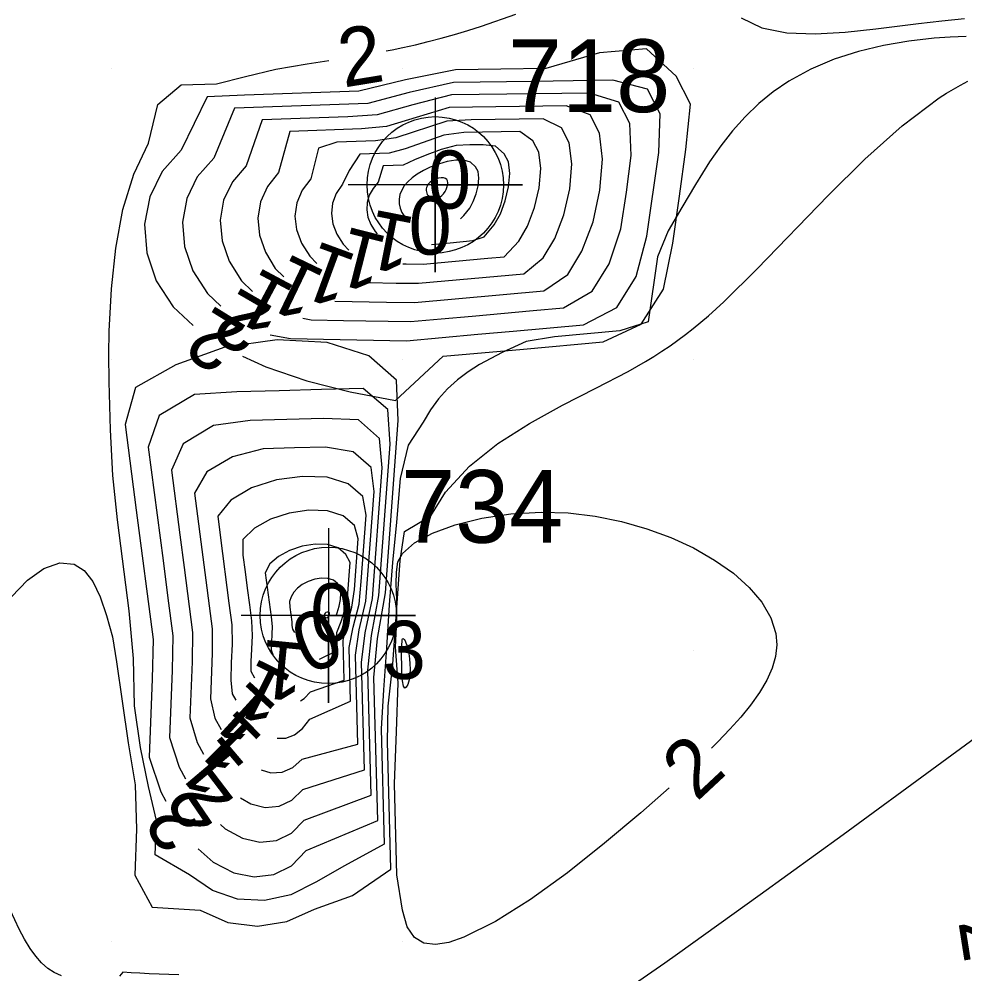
# Model space of a CAD drawing. Extents: x 2602990 to 2605851, y 618069 to 619180.
# Drawn here: x 2603836.82 to 2603869.34, y 618448.87 to 618481.7 of the extents above; entities that cross this region are included whole.
import ezdxf

# ---------------------------------------------------------------- set-up
doc = ezdxf.new("R2010")
doc.units = 0
for name, color, linetype in [('DTM Contours Major', 7, 'Continuous'), ('DTM Contours Major Text', 7, 'Continuous'), ('DTM Contours Minor', 7, 'Continuous'), ('DTM Contours Minor Text', 7, 'Continuous'), ('Exist DTM Breakline', 7, 'Continuous'), ('Exist DTM Crownline', 7, 'Continuous'), ('Exist DTM QL2 LIDAR Elevation Point', 7, 'Continuous'), ('Exist DTM Regular Point CELL', 7, 'Continuous'), ('Exist DTM Regular Point Cogo Number', 7, 'Continuous'), ('Exist Roads EOP', 7, 'Continuous')]:
    doc.layers.add(name, color=color, linetype=linetype)

# ---------------------------------------------------------------- blocks, each defined once
blk = doc.blocks.new('EXIST DTM REGULAR POINT')
at = {"layer": 'Exist DTM Regular Point CELL'}
blk.add_lwpolyline([(0, 0.06), (0, -0.06), (0, 0), (0.06, 0), (-0.06, 0)], dxfattribs=at)
blk.add_circle((0, 0), 0.04688, dxfattribs=at)

msp = doc.modelspace()

# ---------------------------------------------------------------- linework, layer by layer
at = {"layer": 'DTM Contours Major'}
for points in [[(2603849.443, 618480.606), (2603849.643, 618480.644), (2603850.01, 618480.72), (2603850.448, 618480.818), (2603850.889, 618480.925), (2603851.335, 618481.042), (2603851.786, 618481.169), (2603852.245, 618481.307), (2603852.714, 618481.456), (2603853.895, 618481.871)], [(2603869.387, 618481.104), (2603868.833, 618481.08), (2603868.277, 618481.04), (2603867.412, 618480.941), (2603866.542, 618480.793), (2603865.681, 618480.587), (2603864.842, 618480.318), (2603864.038, 618479.98), (2603863.282, 618479.565), (2603862.752, 618479.2), (2603862.255, 618478.792), (2603861.789, 618478.343), (2603861.352, 618477.858), (2603860.942, 618477.338), (2603860.557, 618476.789), (2603860.074, 618476.014), (2603859.609, 618475.217), (2603859.138, 618474.424), (2603858.765, 618473.528), (2603858.452, 618471.285), (2603857.475, 618470.983), (2603855.228, 618470.779), (2603854.252, 618470.614), (2603853.425, 618470.24), (2603852.65, 618469.828), (2603852.257, 618469.573), (2603851.89, 618469.293), (2603851.551, 618468.984), (2603851.242, 618468.641), (2603850.962, 618468.26), (2603850.714, 618467.837), (2603850.203, 618467.056), (2603849.92, 618465.899), (2603849.801, 618464.399), (2603849.655, 618463.016), (2603849.548, 618461.566), (2603849.455, 618460.081), (2603849.353, 618458.635), (2603849.273, 618457.302), (2603849.375, 618453.339), (2603848.003, 618452.584), (2603847.018, 618452.023), (2603846.167, 618451.588), (2603845.254, 618451.395), (2603844.334, 618451.445), (2603843.466, 618451.743), (2603842.678, 618452.278), (2603841.497, 618452.972), (2603841.545, 618454.146), (2603841.266, 618455.317), (2603840.998, 618456.655), (2603840.791, 618458.092), (2603840.751, 618459.712), (2603840.606, 618461.358), (2603840.199, 618464.481), (2603840.041, 618466.012), (2603839.96, 618467.579), (2603839.913, 618469.228), (2603839.909, 618470.163), (2603839.922, 618470.97), (2603839.992, 618472.42), (2603840.142, 618473.828), (2603840.392, 618475.157), (2603840.762, 618476.371), (2603841.275, 618477.435), (2603841.591, 618478.757), (2603842.398, 618479.434), (2603843.608, 618479.478), (2603844.608, 618479.729), (2603845.653, 618479.976), (2603846.721, 618480.165), (2603847.47, 618480.28)]]:
    msp.add_lwpolyline(points, dxfattribs=at)
at = {"layer": 'DTM Contours Minor'}
for points in [[(2603861.643, 618481.745), (2603862.36, 618481.396), (2603863.222, 618481.224), (2603864.188, 618481.188), (2603865.221, 618481.249), (2603866.28, 618481.367), (2603867.739, 618481.552), (2603868.544, 618481.641), (2603869.329, 618481.713)], [(2603859.411, 618479.735), (2603858.388, 618480.677), (2603856.77, 618480.539), (2603854.934, 618479.994), (2603853.383, 618479.976), (2603851.826, 618479.952), (2603850.111, 618479.606), (2603848.505, 618479.224), (2603844.567, 618479.082), (2603843.283, 618479.031), (2603842.398, 618477.192), (2603841.734, 618476.457), (2603841.312, 618475.591), (2603841.136, 618474.644), (2603841.21, 618473.664), (2603841.537, 618472.701), (2603842.122, 618471.805), (2603842.807, 618471.162)], [(2603836.561, 618461.831), (2603837.104, 618462.413), (2603837.668, 618462.816), (2603838.218, 618463.01), (2603838.718, 618462.963), (2603839.06, 618462.739), (2603839.355, 618462.36), (2603839.606, 618461.84), (2603839.821, 618461.197), (2603840.029, 618460.465), (2603840.164, 618459.603), (2603840.366, 618458.249), (2603840.568, 618456.812), (2603840.814, 618455.369), (2603840.856, 618453.846), (2603840.796, 618452.271), (2603841.396, 618451.17), (2603843.045, 618451.062), (2603843.996, 618450.646), (2603845.015, 618450.517), (2603846.031, 618450.67), (2603846.976, 618451.101), (2603848.284, 618451.573), (2603849.604, 618452.472), (2603849.489, 618456.862), (2603849.51, 618458.076), (2603849.671, 618459.526), (2603849.928, 618463.085), (2603850.075, 618464.08), (2603850.972, 618464.623), (2603851.484, 618465.429), (2603852.307, 618466.33), (2603853.284, 618467.11), (2603854.366, 618467.797), (2603855.506, 618468.42), (2603856.654, 618469.008), (2603857.761, 618469.588), (2603858.06, 618469.755), (2603858.353, 618469.924), (2603858.64, 618470.098), (2603858.922, 618470.277), (2603859.2, 618470.462), (2603859.473, 618470.656), (2603859.738, 618470.853), (2603860, 618471.059), (2603860.262, 618471.274), (2603860.523, 618471.499), (2603860.786, 618471.734), (2603861.052, 618471.979), (2603862.199, 618473.109), (2603864.633, 618475.637), (2603865.897, 618476.888), (2603867.176, 618478.03), (2603868.459, 618478.991), (2603868.702, 618479.146), (2603868.945, 618479.293), (2603869.189, 618479.43), (2603869.434, 618479.559)], [(2603858.426, 618479.29), (2603857.237, 618479.595), (2603855.87, 618479.579), (2603854.499, 618479.557), (2603851.755, 618479.52), (2603850.232, 618479.177), (2603848.812, 618478.801), (2603844.23, 618478.633), (2603843.517, 618476.917), (2603842.945, 618476.274), (2603842.584, 618475.528), (2603842.437, 618474.715), (2603842.505, 618473.875), (2603842.793, 618473.046), (2603843.302, 618472.267), (2603843.757, 618471.83)], [(2603844.501, 618470.114), (2603845.307, 618469.744), (2603846.709, 618469.267), (2603848.209, 618468.883), (2603849.766, 618468.588), (2603851.405, 618470.107), (2603854.168, 618470.356), (2603856.906, 618470.606), (2603858.21, 618471.211), (2603858.971, 618472.415), (2603859.294, 618473.998), (2603859.526, 618475.611), (2603859.746, 618477.217), (2603859.906, 618478.774), (2603859.411, 618479.735)], [(2603857.44, 618478.846), (2603856.436, 618479.154), (2603851.683, 618479.089), (2603850.353, 618478.748), (2603849.135, 618478.403), (2603848.118, 618478.342), (2603845.178, 618478.235), (2603844.633, 618476.658), (2603844.154, 618476.104), (2603843.853, 618475.47), (2603843.734, 618474.784), (2603843.797, 618474.077), (2603844.045, 618473.376), (2603844.465, 618472.698), (2603844.85, 618472.337)], [(2603845.454, 618470.849), (2603846.147, 618470.712), (2603850.137, 618470.641), (2603852.592, 618470.862), (2603853.807, 618470.975), (2603856.223, 618471.189), (2603857.367, 618471.781), (2603858.04, 618472.852), (2603858.403, 618474.24), (2603858.811, 618477.112), (2603858.863, 618478.442), (2603858.426, 618479.29)], [(2603846.574, 618471.419), (2603846.864, 618471.36), (2603847.978, 618471.337), (2603850.272, 618471.297), (2603851.337, 618471.396), (2603852.395, 618471.489), (2603854.495, 618471.683), (2603855.54, 618471.775), (2603856.525, 618472.35), (2603857.107, 618473.287), (2603857.513, 618474.482), (2603857.7, 618475.748), (2603857.87, 618477.005), (2603857.82, 618478.11), (2603857.44, 618478.846)], [(2603856.455, 618478.402), (2603855.635, 618478.713), (2603851.61, 618478.657), (2603850.474, 618478.319), (2603849.457, 618478.009), (2603848.593, 618477.927), (2603846.128, 618477.838), (2603845.745, 618476.419), (2603845.356, 618475.948), (2603845.115, 618475.419), (2603845.024, 618474.853), (2603845.082, 618474.27), (2603845.291, 618473.691), (2603845.624, 618473.119), (2603845.928, 618472.84)], [(2603855.47, 618477.957), (2603854.834, 618478.272), (2603852.365, 618478.238), (2603851.522, 618478.192), (2603849.778, 618477.62), (2603849.069, 618477.511), (2603847.741, 618477.462), (2603847.113, 618477.263), (2603846.848, 618476.203), (2603846.549, 618475.812), (2603846.367, 618475.382), (2603846.302, 618474.926), (2603846.356, 618474.46), (2603846.527, 618473.997), (2603846.816, 618473.55), (2603847.062, 618473.298)], [(2603847.679, 618472), (2603849.447, 618471.969), (2603850.411, 618471.957), (2603854.857, 618472.36), (2603855.682, 618472.92), (2603856.173, 618473.721), (2603856.555, 618474.728), (2603856.783, 618475.817), (2603856.884, 618476.879), (2603856.777, 618477.779), (2603856.455, 618478.402)], [(2603854.484, 618477.513), (2603854.033, 618477.83), (2603852.108, 618477.803), (2603851.426, 618477.703), (2603850.717, 618477.461), (2603850.097, 618477.235), (2603849.548, 618477.093), (2603848.538, 618477.056), (2603848.173, 618476.495), (2603847.935, 618476.018), (2603847.722, 618475.703), (2603847.597, 618475.365), (2603847.559, 618475.013), (2603847.608, 618474.656), (2603847.742, 618474.302), (2603847.962, 618473.961), (2603848.161, 618473.752)], [(2603848.857, 618472.64), (2603849.781, 618472.623), (2603850.557, 618472.617), (2603854.176, 618472.945), (2603854.84, 618473.49), (2603855.239, 618474.151), (2603855.55, 618474.973), (2603855.752, 618475.861), (2603855.82, 618476.718), (2603855.734, 618477.448), (2603855.47, 618477.957)], [(2603850.01, 618473.281), (2603850.123, 618473.279), (2603850.71, 618473.277), (2603852.938, 618473.476), (2603853.496, 618473.529), (2603853.998, 618474.06), (2603854.303, 618474.58), (2603854.544, 618475.216), (2603854.701, 618475.899), (2603854.756, 618476.556), (2603854.69, 618477.118), (2603854.484, 618477.513)], [(2603853.499, 618477.069), (2603853.202, 618477.33), (2603852.774, 618477.38), (2603852.314, 618477.375), (2603851.844, 618477.358), (2603851.332, 618477.21), (2603850.838, 618477.032), (2603850.412, 618476.858), (2603850.03, 618476.679), (2603849.338, 618476.654), (2603849.171, 618476.097), (2603848.989, 618475.879), (2603848.858, 618475.641), (2603848.786, 618475.392), (2603848.772, 618475.137), (2603848.815, 618474.883), (2603848.913, 618474.633), (2603849.066, 618474.395), (2603849.137, 618474.318)], [(2603852.513, 618476.624), (2603852.34, 618476.775), (2603852.108, 618476.845), (2603851.836, 618476.849), (2603851.541, 618476.8), (2603851.242, 618476.713), (2603850.959, 618476.603), (2603850.72, 618476.489), (2603850.511, 618476.369), (2603850.332, 618476.241), (2603850.183, 618476.107), (2603850.064, 618475.967), (2603849.976, 618475.821), (2603849.916, 618475.666), (2603849.889, 618475.509), (2603849.892, 618475.352), (2603849.924, 618475.198), (2603849.985, 618475.05), (2603850.074, 618474.911), (2603850.133, 618474.846)], [(2603851.001, 618473.95), (2603851.642, 618474.005), (2603852.425, 618474.082), (2603852.808, 618474.217), (2603853.155, 618474.63), (2603853.367, 618475.005), (2603853.537, 618475.455), (2603853.65, 618475.934), (2603853.691, 618476.394), (2603853.646, 618476.788), (2603853.499, 618477.069)], [(2603851.991, 618474.836), (2603852.114, 618474.951), (2603852.313, 618475.199), (2603852.433, 618475.425), (2603852.532, 618475.689), (2603852.599, 618475.966), (2603852.626, 618476.232), (2603852.6, 618476.459), (2603852.513, 618476.624)], [(2603851.528, 618476.18), (2603851.479, 618476.223), (2603851.411, 618476.244), (2603851.331, 618476.246), (2603851.246, 618476.233), (2603851.16, 618476.207), (2603851.08, 618476.174), (2603851.015, 618476.137), (2603850.959, 618476.097), (2603850.914, 618476.053), (2603850.877, 618476.007), (2603850.85, 618475.96), (2603850.831, 618475.911), (2603850.82, 618475.86), (2603850.817, 618475.81), (2603850.822, 618475.761), (2603850.835, 618475.714), (2603850.854, 618475.67), (2603850.88, 618475.629), (2603850.911, 618475.594), (2603850.949, 618475.564), (2603850.991, 618475.54), (2603851.037, 618475.524), (2603851.087, 618475.517), (2603851.14, 618475.52), (2603851.193, 618475.532), (2603851.247, 618475.555), (2603851.303, 618475.589), (2603851.359, 618475.635), (2603851.415, 618475.695), (2603851.47, 618475.769), (2603851.503, 618475.836), (2603851.532, 618475.913), (2603851.552, 618475.992), (2603851.56, 618476.067), (2603851.553, 618476.132), (2603851.528, 618476.18)], [(2603849.792, 618469.28), (2603848.844, 618470.124), (2603847.412, 618470.578), (2603845.695, 618470.669), (2603843.891, 618470.424), (2603842.207, 618469.814), (2603840.818, 618469.034), (2603840.466, 618467.766), (2603840.847, 618464.82), (2603841.431, 618460.368), (2603841.4, 618459.017), (2603841.293, 618456.321), (2603841.699, 618455.131), (2603841.86, 618454.811)], [(2603849.503, 618468.282), (2603848.65, 618468.999), (2603847.212, 618468.967), (2603845.762, 618468.919), (2603844.308, 618468.881), (2603842.854, 618468.797), (2603841.637, 618468.066), (2603841.259, 618466.978), (2603841.769, 618463.091), (2603841.934, 618461.791), (2603842.105, 618460.49), (2603842.084, 618459.309), (2603841.992, 618457.001), (2603842.327, 618455.978), (2603842.541, 618455.582)], [(2603842.978, 618453.17), (2603843.497, 618452.71), (2603844.201, 618452.346), (2603844.908, 618452.205), (2603845.582, 618452.287), (2603846.187, 618452.591), (2603846.686, 618453.115), (2603849.149, 618454.149), (2603849.021, 618459.065), (2603849.14, 618460.404), (2603849.417, 618461.974), (2603849.852, 618467.902), (2603849.792, 618469.28)], [(2603843.744, 618454.005), (2603843.902, 618453.86), (2603844.499, 618453.535), (2603845.095, 618453.402), (2603845.665, 618453.463), (2603846.182, 618453.716), (2603846.62, 618454.163), (2603848.921, 618455.021), (2603848.808, 618459.32), (2603848.932, 618460.502), (2603849.194, 618461.877), (2603849.577, 618467.087), (2603849.503, 618468.282)], [(2603849.215, 618467.284), (2603848.487, 618467.922), (2603847.284, 618467.97), (2603844.762, 618467.904), (2603843.508, 618467.724), (2603842.457, 618467.099), (2603842.055, 618466.19), (2603842.344, 618463.963), (2603842.494, 618462.846), (2603842.78, 618460.614), (2603842.772, 618459.605), (2603842.693, 618457.672), (2603842.942, 618456.824), (2603843.159, 618456.433)], [(2603844.433, 618454.927), (2603844.789, 618454.722), (2603845.284, 618454.598), (2603845.758, 618454.638), (2603846.195, 618454.842), (2603846.575, 618455.212), (2603848.693, 618455.893), (2603848.597, 618459.576), (2603848.724, 618460.6), (2603848.971, 618461.781), (2603849.302, 618466.272), (2603849.215, 618467.284)], [(2603848.926, 618466.286), (2603848.311, 618466.821), (2603847.36, 618466.982), (2603846.293, 618466.958), (2603845.217, 618466.924), (2603844.161, 618466.651), (2603843.276, 618466.131), (2603842.849, 618465.403), (2603843.46, 618460.741), (2603843.456, 618459.904), (2603843.399, 618458.33), (2603843.545, 618457.666), (2603843.763, 618457.28)], [(2603845.142, 618455.886), (2603845.476, 618455.791), (2603845.865, 618455.811), (2603846.229, 618455.967), (2603846.556, 618456.26), (2603848.465, 618456.766), (2603848.384, 618459.832), (2603848.515, 618460.697), (2603848.747, 618461.685), (2603849.026, 618465.456), (2603848.926, 618466.286)], [(2603848.637, 618465.288), (2603848.137, 618465.719), (2603847.416, 618465.947), (2603846.559, 618465.975), (2603845.665, 618465.859), (2603844.814, 618465.578), (2603844.095, 618465.163), (2603843.65, 618464.615), (2603843.741, 618463.867), (2603844.037, 618461.616), (2603844.132, 618460.874), (2603844.145, 618460.205), (2603844.116, 618459.566), (2603844.097, 618458.977), (2603844.143, 618458.5), (2603844.267, 618458.283)], [(2603845.695, 618456.976), (2603845.993, 618456.978), (2603846.291, 618457.087), (2603846.568, 618457.305), (2603846.818, 618457.629), (2603848.219, 618458.246), (2603848.171, 618460.089), (2603848.307, 618460.795), (2603848.508, 618461.584), (2603848.584, 618462.364), (2603848.751, 618464.641), (2603848.637, 618465.288)], [(2603848.349, 618464.29), (2603847.965, 618464.618), (2603847.421, 618464.788), (2603846.781, 618464.817), (2603846.108, 618464.717), (2603845.464, 618464.505), (2603844.914, 618464.196), (2603844.51, 618463.808), (2603844.516, 618463.264), (2603844.593, 618462.695), (2603844.663, 618462.13), (2603844.74, 618461.566), (2603844.811, 618461.011), (2603844.829, 618460.511), (2603844.812, 618460.04), (2603844.793, 618459.614), (2603844.785, 618459.285), (2603844.91, 618459.048)], [(2603849.764, 618460.111), (2603849.811, 618461.028), (2603849.806, 618461.739), (2603849.786, 618462.285), (2603849.791, 618462.69), (2603849.846, 618463.037), (2603850, 618463.322), (2603850.411, 618463.688), (2603851.03, 618464.024), (2603851.816, 618464.313), (2603852.727, 618464.541), (2603853.724, 618464.693), (2603854.765, 618464.752), (2603855.7, 618464.719), (2603856.626, 618464.607), (2603857.531, 618464.424), (2603858.403, 618464.177), (2603859.231, 618463.872), (2603860.004, 618463.517), (2603860.733, 618463.102), (2603861.377, 618462.648), (2603861.922, 618462.161), (2603862.356, 618461.649), (2603862.664, 618461.119), (2603862.835, 618460.579), (2603862.867, 618460.184), (2603862.823, 618459.786), (2603862.708, 618459.381), (2603862.524, 618458.969), (2603862.276, 618458.546), (2603861.968, 618458.112), (2603861.638, 618457.704), (2603861.262, 618457.283), (2603860.844, 618456.847), (2603860.631, 618456.638)], [(2603846.496, 618458.26), (2603846.622, 618458.34), (2603846.838, 618458.566), (2603847.995, 618458.969), (2603847.96, 618460.347), (2603848.099, 618460.893), (2603848.265, 618461.484), (2603848.349, 618462.088), (2603848.476, 618463.827), (2603848.349, 618464.29)], [(2603848.06, 618463.292), (2603847.796, 618463.516), (2603847.429, 618463.63), (2603847, 618463.646), (2603846.548, 618463.577), (2603846.113, 618463.433), (2603845.734, 618463.228), (2603845.444, 618462.975), (2603845.285, 618462.666), (2603845.484, 618461.154), (2603845.516, 618460.817), (2603845.484, 618460.02), (2603845.545, 618459.857)], [(2603847.145, 618459.698), (2603847.762, 618459.996), (2603847.747, 618460.607), (2603847.891, 618460.991), (2603848.015, 618461.385), (2603848.112, 618461.809), (2603848.201, 618463.013), (2603848.06, 618463.292)], [(2603847.771, 618462.294), (2603847.63, 618462.413), (2603847.44, 618462.471), (2603847.218, 618462.478), (2603846.985, 618462.44), (2603846.757, 618462.365), (2603846.553, 618462.26), (2603846.39, 618462.135), (2603846.265, 618461.993), (2603846.175, 618461.838), (2603846.116, 618461.673), (2603846.131, 618461.485), (2603846.2, 618460.974), (2603846.192, 618460.85), (2603846.221, 618460.73), (2603846.29, 618460.606), (2603846.291, 618460.605)], [(2603847.717, 618461.184), (2603847.756, 618461.291), (2603847.821, 618461.516), (2603847.868, 618461.748), (2603847.883, 618461.967), (2603847.855, 618462.155), (2603847.771, 618462.294)], [(2603847.483, 618461.296), (2603847.47, 618461.307), (2603847.453, 618461.312), (2603847.412, 618461.309), (2603847.372, 618461.293), (2603847.343, 618461.27), (2603847.326, 618461.244), (2603847.317, 618461.203), (2603847.326, 618461.165), (2603847.347, 618461.136), (2603847.377, 618461.12), (2603847.413, 618461.124), (2603847.45, 618461.152), (2603847.475, 618461.186), (2603847.492, 618461.246), (2603847.49, 618461.283), (2603847.483, 618461.296)], [(2603859.17, 618455.273), (2603858.198, 618454.412), (2603856.953, 618453.363), (2603855.673, 618452.351), (2603854.406, 618451.436), (2603853.202, 618450.677), (2603852.112, 618450.133), (2603851.598, 618449.955), (2603851.138, 618449.879), (2603850.74, 618449.927), (2603850.413, 618450.125), (2603850.163, 618450.497), (2603850, 618451.068), (2603849.813, 618452.281), (2603849.733, 618455.407), (2603849.791, 618457.203), (2603849.853, 618458.877), (2603849.764, 618460.111)], [(2603849.972, 618460.013), (2603849.986, 618460.327), (2603849.992, 618460.366), (2603850, 618460.391), (2603850.016, 618460.405), (2603850.037, 618460.397), (2603850.062, 618460.369), (2603850.089, 618460.322), (2603850.117, 618460.258), (2603850.146, 618460.179), (2603850.184, 618460.042), (2603850.217, 618459.883), (2603850.243, 618459.71), (2603850.26, 618459.53), (2603850.266, 618459.35), (2603850.258, 618459.175), (2603850.23, 618458.981), (2603850.186, 618458.826), (2603850.133, 618458.726), (2603850.08, 618458.702), (2603850.033, 618458.769), (2603850, 618458.948), (2603849.984, 618459.086), (2603849.976, 618459.264), (2603849.972, 618460.013)], [(2603870.856, 618457.832), (2603868.376, 618456.011), (2603865.148, 618453.656), (2603862.296, 618451.59), (2603859.457, 618449.553), (2603859.024, 618449.246), (2603857.677, 618448.31)], [(2603838.278, 618448.81), (2603838.03, 618448.917), (2603837.807, 618449.063), (2603837.596, 618449.251), (2603837.395, 618449.481), (2603837.202, 618449.751), (2603837.012, 618450.062), (2603836.824, 618450.411), (2603836.522, 618451.055)], [(2603842.31, 618448.846), (2603841.298, 618448.877), (2603840.971, 618448.901), (2603840.677, 618448.91), (2603840.388, 618448.933), (2603840.272, 618448.791)]]:
    msp.add_lwpolyline(points, dxfattribs=at)
at = {"layer": 'Exist DTM Breakline'}
for points in [[(2603647.352, 618520.802), (2603704.337, 618541.966), (2603758.983, 618562.663), (2603811.118, 618582.434), (2603865.604, 618602.567), (2603913.966, 618621.231), (2603963.574, 618640.143), (2603974.725, 618636.355), (2603978.77, 618630.138), (2603971.844, 618627.992), (2603956.88, 618621.982), (2603923.969, 618609.772), (2603877.426, 618591.796), (2603827.273, 618571.857), (2603776.875, 618552.809), (2603720.479, 618530.104), (2603675.109, 618514.176), (2603657.355, 618505.354), (2603640.368, 618498.804), (2603619.191, 618491.366), (2603591.676, 618480.386)], [(2603960.322, 618464.794), (2603943.561, 618466.423), (2603912.844, 618480.137), (2603886.997, 618484.874), (2603860.931, 618491.465), (2603840.136, 618511.727)], [(2603855.563, 618358.479), (2603862.541, 618379.668), (2603863.479, 618393.143), (2603859.324, 618404.705), (2603850.242, 618413.937), (2603817.732, 618430.625), (2603801.671, 618450.879), (2603791.4, 618462.329), (2603774.148, 618477.183)]]:
    msp.add_spline(points, degree=3, dxfattribs=at)
at = {"layer": 'Exist DTM Crownline'}
msp.add_spline([(2603233.488, 618380.754), (2603285.185, 618400.095), (2603335.457, 618418.629), (2603390.812, 618439.069), (2603440.087, 618457.325), (2603493.996, 618477.231), (2603542.655, 618495.301), (2603600.808, 618516.867), (2603653.659, 618536.362), (2603706.222, 618555.742), (2603764.811, 618577.593), (2603823.52, 618599.847), (2603878.564, 618620.56), (2603937.951, 618643.078), (2603997.369, 618665.789), (2604036.209, 618680.665), (2604055.311, 618688.017)], degree=3, dxfattribs=at)
at = {"layer": 'Exist DTM QL2 LIDAR Elevation Point'}
for p, q in [((2603840, 618480), (2603840, 618480)), ((2603850, 618480), (2603850, 618480)), ((2603860, 618480), (2603860, 618480)), ((2603840, 618470), (2603840, 618470)), ((2603850, 618470), (2603850, 618470)), ((2603860, 618470), (2603860, 618470)), ((2603840, 618460), (2603840, 618460)), ((2603850, 618460), (2603850, 618460)), ((2603860, 618460), (2603860, 618460)), ((2603840, 618450), (2603840, 618450)), ((2603850, 618450), (2603850, 618450)), ((2603860, 618450), (2603860, 618450))]:
    msp.add_line(p, q, dxfattribs=at)
at = {"layer": 'Exist Roads EOP'}
for points in [[(2603230.17, 618389.98), (2603282.929, 618409.597), (2603332.773, 618427.868), (2603388.167, 618448.413), (2603437.203, 618466.721), (2603490.778, 618486.527), (2603539.039, 618504.558), (2603597.451, 618526.156), (2603651.053, 618545.972), (2603705.208, 618566.084), (2603762.02, 618587.183), (2603820.334, 618609.162), (2603876.341, 618629.99), (2603934.909, 618652.28), (2603996.409, 618675.568), (2604033.216, 618689.957), (2604052.01, 618697.199)], [(2604034.633, 618668.486), (2603984.89, 618650.123), (2603936.767, 618631.654), (2603888.195, 618613.335), (2603837.766, 618594.258), (2603782.918, 618573.705), (2603731.939, 618554.39), (2603671.126, 618532.171), (2603621.822, 618514.106), (2603561.545, 618491.877), (2603506.421, 618471.293), (2603452.163, 618451.33), (2603398.364, 618431.316), (2603341.431, 618410.355), (2603281.65, 618388.199), (2603223.033, 618366.475), (2603185.717, 618352.612)]]:
    msp.add_spline(points, degree=3, dxfattribs=at)

# ---------------------------------------------------------------- block references
at = {"layer": 'Exist DTM Regular Point CELL', "xscale": 50, "yscale": 50}
for p in [(2603851.129, 618476), (2603847.454, 618461.196)]:
    msp.add_blockref('EXIST DTM REGULAR POINT', p, dxfattribs=at)

# ---------------------------------------------------------------- texts
at = {"layer": 'DTM Contours Major Text'}
for rotation, p in [(9.3737, (2603847.977, 618479.34)), (278.9362, (2603869.11, 618450.674))]:
    msp.add_text('2', height=2, rotation=rotation, dxfattribs=at).set_placement(p)
at = {"layer": 'DTM Contours Minor Text'}
for s, p in [('0', (2603850.875, 618475.18)), ('0', (2603846.829, 618460.296)), ('3', (2603849.319, 618459.013))]:
    msp.add_text(s, height=2, dxfattribs=at).set_placement(p)
for s, rotation, p in [('0', 179.6865, (2603851.705, 618475.598)), ('1', 168.8418, (2603850.504, 618474.86)), ('1', 165.7124, (2603849.562, 618474.194)), ('1', 159.8471, (2603848.504, 618473.558)), ('1', 154.3761, (2603847.434, 618472.994)), ('1', 151.965, (2603846.39, 618472.464)), ('2', 149.9578, (2603845.614, 618471.763)), ('2', 148.2771, (2603844.707, 618471.099)), ('0', 202.0976, (2603847.363, 618461.559)), ('1', 174.3481, (2603846.711, 618460.218)), ('1', 153.5896, (2603846.29, 618459.061)), ('1', 137.5501, (2603845.757, 618458.001)), ('1', 134.6858, (2603845.273, 618456.947)), ('1', 130.256, (2603844.663, 618455.997)), ('2', 43.0375, (2603860.114, 618454.769)), ('2', 127.3158, (2603844.261, 618454.823)), ('2', 124.274, (2603843.538, 618453.962))]:
    msp.add_text(s, height=2, rotation=rotation, dxfattribs=at).set_placement(p)
at = {"layer": 'Exist DTM Regular Point Cogo Number'}
for s, p in [('718', (2603853.629, 618478.5)), ('734', (2603849.954, 618463.696))]:
    msp.add_text(s, height=2.5, dxfattribs=at).set_placement(p)

doc.saveas('drawing.dxf')
